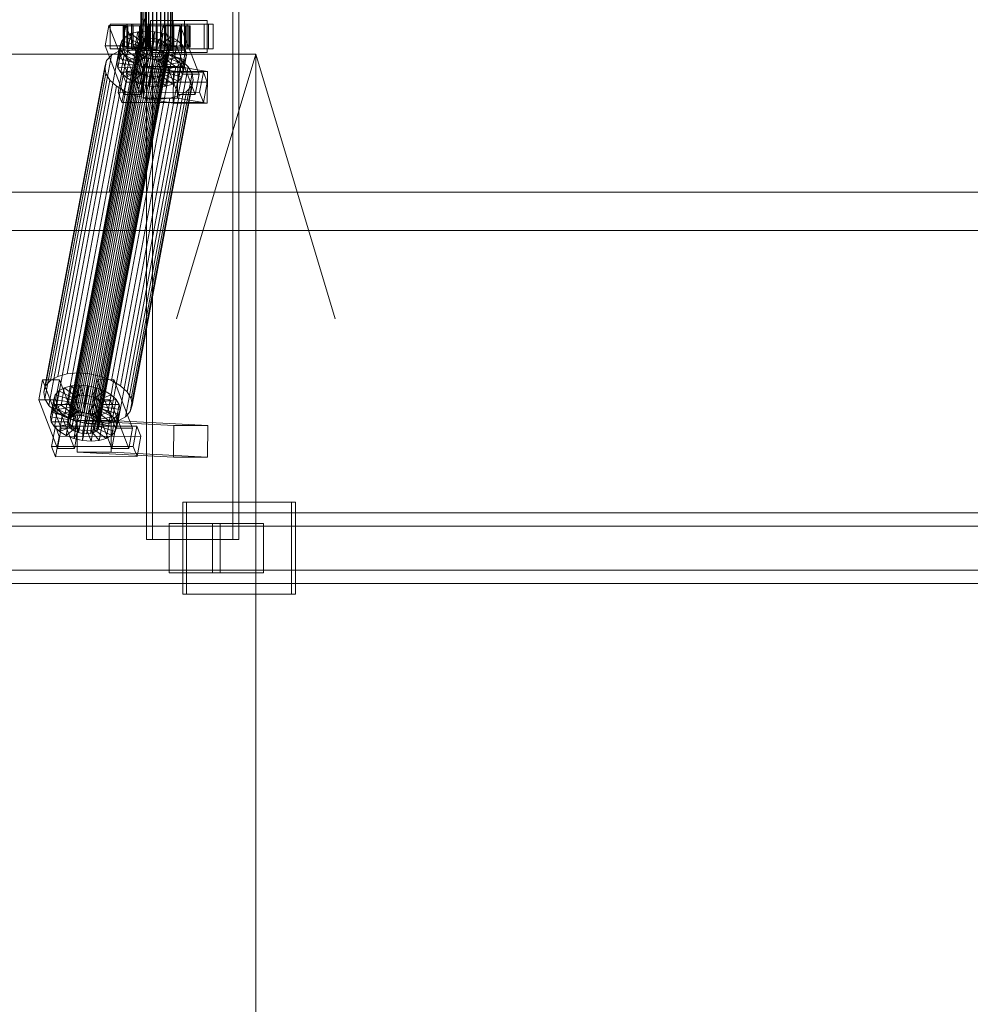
# Model space of a CAD drawing. Header units: millimetres. Extents: x -2233 to 61924, y -68080 to 6847.
# Tile 433 of 656: x 7516 to 8055, y -18688 to -18130. Entities that reach past the tile are written whole.
import ezdxf

# ---------------------------------------------------------------- set-up
doc = ezdxf.new("R2010")
doc.units = ezdxf.units.MM
doc.layers.add('COTAS_O', color=1, linetype='Continuous', lineweight=0)
doc.layers.add('superior_C01', color=7, linetype='Continuous', lineweight=0)
doc.dimstyles.new('R19_100', dxfattribs={"dimtxt": 250, "dimasz": 150, "dimexe": 150, "dimexo": 80, "dimgap": 100, "dimtad": 1, "dimtih": 1, "dimtoh": 1, "dimdsep": 46, "dimcen": 0.09, "dimadec": 0, "dimazin": 0, "dimtfac": 1, "dimtdec": 4, "dimtofl": 0, "dimtmove": 0, "dimatfit": 3, "dimfxl": 1, "dimtolj": 1, "dimtzin": 0, "dimarcsym": 0})

# ---------------------------------------------------------------- blocks, each defined once
blk = doc.blocks.new('DIM_R27_39')
at = {"layer": 'COTAS_O'}
for p, q in [((6950, -18150), (7650, -18150)), ((7650, -18150), (7605, -18300)), ((7650, -18150), (7650, -19850)), ((7650, -18150), (7695, -18300)), ((7650, -19850), (7605, -19700)), ((7650, -19850), (7695, -19700)), ((6950, -19850), (7650, -19850))]:
    blk.add_line(p, q, dxfattribs=at)
blk.add_text('1700 O', height=250, rotation=-90, dxfattribs=at).set_placement((7750, -19000))

msp = doc.modelspace()

# ---------------------------------------------------------------- linework, layer by layer
at = {"layer": 'superior_C01'}
for p, q in [((7588.103, -17575), (7588.103, -18425)), ((7591.339, -18425), (7591.339, -17575)), ((7637.022, -18425), (7637.022, -17575)), ((7640.257, -17575), (7640.257, -18425)), ((7584.798, -18148), (7584.798, -17852)), ((7585.079, -18148), (7585.079, -17852)), ((7585.131, -18148), (7585.131, -17852)), ((7585.953, -18148), (7585.953, -17852)), ((7586.054, -18148), (7586.054, -17852)), ((7587.363, -18148), (7587.363, -17852)), ((7587.505, -18148), (7587.505, -17852)), ((7589.21, -18148), (7589.21, -17852)), ((7589.385, -18148), (7589.385, -17852)), ((7591.371, -18148), (7591.371, -17852)), ((7591.565, -18148), (7591.565, -17852)), ((7593.697, -18148), (7593.697, -17852)), ((7593.898, -18148), (7593.898, -17852)), ((7596.029, -18148), (7596.029, -17852)), ((7596.224, -18148), (7596.224, -17852)), ((7598.21, -18148), (7598.21, -17852)), ((7598.384, -18148), (7598.384, -17852)), ((7600.09, -18148), (7600.09, -17852)), ((7600.232, -18148), (7600.232, -17852)), ((7601.541, -18148), (7601.541, -17852)), ((7601.642, -18148), (7601.642, -17852)), ((7602.464, -17852), (7602.464, -18148)), ((7602.516, -18148), (7602.516, -17852)), ((7602.797, -18148), (7602.797, -17852)), ((7566.746, -18133.859), (7564.595, -18145.327)), ((7576.376, -18133.847), (7566.746, -18133.859)), ((7577.379, -18161.391), (7566.746, -18133.859)), ((7585.341, -18130), (7566.897, -18228.298)), ((7577.004, -18133), (7567.374, -18133)), ((7567.374, -18133), (7567.374, -18147)), ((7580.315, -18133), (7567.374, -18133)), ((7568.505, -18228.298), (7586.949, -18130)), ((7574.224, -18145.315), (7576.376, -18133.847)), ((7575.391, -18134), (7574.799, -18134)), ((7574.799, -18134), (7584.798, -18134)), ((7574.799, -18146), (7574.799, -18134)), ((7574.799, -18134), (7575.501, -18134)), ((7577.238, -18134), (7575.391, -18134)), ((7575.391, -18134), (7585.079, -18134)), ((7575.391, -18146), (7575.391, -18134)), ((7575.501, -18134), (7585.131, -18134)), ((7575.501, -18146), (7575.501, -18134)), ((7575.501, -18134), (7577.45, -18134)), ((7576.376, -18133.847), (7587.009, -18161.379)), ((7623.11, -18133), (7576.887, -18133)), ((7576.887, -18133), (7576.887, -18147)), ((7579.583, -18133), (7576.887, -18133)), ((7577.004, -18147), (7577.004, -18133)), ((7577.004, -18133), (7589.945, -18133)), ((7580.213, -18134), (7577.238, -18134)), ((7577.238, -18134), (7585.953, -18134)), ((7577.238, -18146), (7577.238, -18134)), ((7577.45, -18134), (7586.054, -18134)), ((7577.45, -18146), (7577.45, -18134)), ((7577.45, -18134), (7580.514, -18134)), ((7579.583, -18147), (7579.583, -18133)), ((7579.583, -18133), (7625.806, -18133)), ((7584.114, -18134), (7580.213, -18134)), ((7580.213, -18134), (7587.363, -18134)), ((7580.213, -18146), (7580.213, -18134)), ((7580.315, -18147), (7580.315, -18133)), ((7580.315, -18133), (7589.945, -18133)), ((7580.514, -18134), (7587.505, -18134)), ((7580.514, -18146), (7580.514, -18134)), ((7580.514, -18134), (7584.482, -18134)), ((7588.675, -18134), (7584.114, -18134)), ((7584.114, -18134), (7589.21, -18134)), ((7584.114, -18146), (7584.114, -18134)), ((7584.482, -18134), (7589.385, -18134)), ((7584.482, -18146), (7584.482, -18134)), ((7584.482, -18134), (7589.086, -18134)), ((7584.798, -18134), (7585.079, -18134)), ((7584.798, -18134), (7584.798, -18146)), ((7585.131, -18134), (7584.798, -18134)), ((7585.079, -18134), (7585.953, -18134)), ((7585.079, -18134), (7585.079, -18146)), ((7585.131, -18134), (7585.131, -18146)), ((7586.054, -18134), (7585.131, -18134)), ((7585.953, -18134), (7587.363, -18134)), ((7585.953, -18134), (7585.953, -18146)), ((7586.054, -18134), (7586.054, -18146)), ((7587.505, -18134), (7586.054, -18134)), ((7587.363, -18134), (7589.21, -18134)), ((7587.363, -18134), (7587.363, -18146)), ((7587.505, -18134), (7587.505, -18146)), ((7589.385, -18134), (7587.505, -18134)), ((7593.585, -18134), (7588.675, -18134)), ((7588.675, -18134), (7591.371, -18134)), ((7588.675, -18146), (7588.675, -18134)), ((7589.086, -18134), (7591.565, -18134)), ((7589.086, -18146), (7589.086, -18134)), ((7589.086, -18134), (7594.01, -18134)), ((7589.21, -18134), (7591.371, -18134)), ((7589.21, -18134), (7589.21, -18146)), ((7589.385, -18134), (7589.385, -18146)), ((7591.565, -18134), (7589.385, -18134)), ((7589.945, -18133), (7589.945, -18147)), ((7609.628, -18131), (7590.369, -18131)), ((7590.369, -18131), (7590.369, -18149)), ((7603.203, -18131), (7590.369, -18131)), ((7591.371, -18134), (7593.697, -18134)), ((7591.371, -18134), (7591.371, -18146)), ((7591.565, -18134), (7591.565, -18146)), ((7593.898, -18134), (7591.565, -18134)), ((7598.509, -18134), (7593.585, -18134)), ((7593.585, -18134), (7593.697, -18134)), ((7593.585, -18146), (7593.585, -18134)), ((7593.697, -18134), (7596.029, -18134)), ((7593.697, -18134), (7593.697, -18146)), ((7594.01, -18134), (7593.898, -18134)), ((7593.898, -18134), (7593.898, -18146)), ((7596.224, -18134), (7593.898, -18134)), ((7594.01, -18146), (7594.01, -18134)), ((7594.01, -18134), (7598.92, -18134)), ((7597.561, -18133.821), (7595.41, -18145.289)), ((7598.509, -18134), (7596.029, -18134)), ((7596.029, -18134), (7598.21, -18134)), ((7596.029, -18134), (7596.029, -18146)), ((7598.92, -18134), (7596.224, -18134)), ((7596.224, -18134), (7596.224, -18146)), ((7598.384, -18134), (7596.224, -18134)), ((7607.191, -18133.809), (7597.561, -18133.821)), ((7608.194, -18161.353), (7597.561, -18133.821)), ((7607.819, -18133), (7598.189, -18133)), ((7598.189, -18133), (7598.189, -18147)), ((7611.13, -18133), (7598.189, -18133)), ((7603.113, -18134), (7598.21, -18134)), ((7598.21, -18134), (7600.09, -18134)), ((7598.21, -18134), (7598.21, -18146)), ((7603.481, -18134), (7598.384, -18134)), ((7598.384, -18134), (7598.384, -18146)), ((7600.232, -18134), (7598.384, -18134)), ((7603.113, -18134), (7598.509, -18134)), ((7598.509, -18146), (7598.509, -18134)), ((7598.92, -18146), (7598.92, -18134)), ((7598.92, -18134), (7603.481, -18134)), ((7607.081, -18134), (7600.09, -18134)), ((7600.09, -18134), (7601.541, -18134)), ((7600.09, -18134), (7600.09, -18146)), ((7607.382, -18134), (7600.232, -18134)), ((7600.232, -18134), (7600.232, -18146)), ((7601.642, -18134), (7600.232, -18134)), ((7610.145, -18134), (7601.541, -18134)), ((7601.541, -18134), (7602.464, -18134)), ((7601.541, -18134), (7601.541, -18146)), ((7610.357, -18134), (7601.642, -18134)), ((7601.642, -18134), (7601.642, -18146)), ((7602.516, -18134), (7601.642, -18134)), ((7602.464, -18134), (7612.094, -18134)), ((7602.464, -18146), (7602.464, -18134)), ((7602.464, -18134), (7602.797, -18134)), ((7612.204, -18134), (7602.516, -18134)), ((7602.516, -18134), (7602.516, -18146)), ((7602.797, -18134), (7602.516, -18134)), ((7612.796, -18134), (7602.797, -18134)), ((7602.797, -18134), (7602.797, -18146)), ((7607.081, -18134), (7603.113, -18134)), ((7603.113, -18146), (7603.113, -18134)), ((7603.203, -18149), (7603.203, -18131)), ((7603.203, -18131), (7622.462, -18131)), ((7603.481, -18146), (7603.481, -18134)), ((7603.481, -18134), (7607.382, -18134)), ((7605.039, -18145.277), (7607.191, -18133.809)), ((7610.145, -18134), (7607.081, -18134)), ((7607.081, -18146), (7607.081, -18134)), ((7607.191, -18133.809), (7617.824, -18161.341)), ((7607.382, -18146), (7607.382, -18134)), ((7607.382, -18134), (7610.357, -18134)), ((7607.819, -18147), (7607.819, -18133)), ((7607.819, -18133), (7620.76, -18133)), ((7609.628, -18149), (7609.628, -18131)), ((7609.628, -18131), (7622.462, -18131)), ((7612.094, -18134), (7610.145, -18134)), ((7610.145, -18146), (7610.145, -18134)), ((7610.357, -18146), (7610.357, -18134)), ((7610.357, -18134), (7612.204, -18134)), ((7611.13, -18147), (7611.13, -18133)), ((7611.13, -18133), (7620.76, -18133)), ((7612.094, -18134), (7612.094, -18146)), ((7612.796, -18134), (7612.094, -18134)), ((7612.204, -18146), (7612.204, -18134)), ((7612.204, -18134), (7612.796, -18134)), ((7612.796, -18146), (7612.796, -18134)), ((7620.76, -18133), (7620.76, -18147)), ((7622.462, -18131), (7622.462, -18149)), ((7623.11, -18147), (7623.11, -18133)), ((7623.11, -18133), (7625.806, -18133)), ((7625.806, -18133), (7625.806, -18147)), ((7575.996, -18140.156), (7573.96, -18142.416)), ((7574.152, -18149.985), (7575.996, -18140.156)), ((7579.117, -18138.419), (7575.996, -18140.156)), ((7575.996, -18140.156), (7584.372, -18144.203)), ((7577.272, -18148.249), (7579.117, -18138.419)), ((7583.109, -18137.325), (7579.117, -18138.419)), ((7579.117, -18138.419), (7585.85, -18143.38)), ((7581.265, -18147.155), (7583.109, -18137.325)), ((7587.701, -18136.948), (7583.109, -18137.325)), ((7583.109, -18137.325), (7587.741, -18142.862)), ((7585.857, -18146.777), (7587.701, -18136.948)), ((7592.58, -18137.313), (7587.701, -18136.948)), ((7587.701, -18136.948), (7589.916, -18142.683)), ((7590.736, -18147.143), (7592.58, -18137.313)), ((7592.58, -18137.313), (7592.227, -18142.856)), ((7597.413, -18138.396), (7592.58, -18137.313)), ((7597.413, -18138.396), (7594.517, -18143.369)), ((7595.569, -18148.226), (7597.413, -18138.396)), ((7601.871, -18140.123), (7596.628, -18144.188)), ((7601.871, -18140.123), (7597.413, -18138.396)), ((7600.027, -18149.953), (7601.871, -18140.123)), ((7605.651, -18142.377), (7601.871, -18140.123)), ((7543.214, -18358.68), (7583.33, -18144.881)), ((7543.599, -18357.434), (7583.715, -18143.635)), ((7544.563, -18356.363), (7584.679, -18142.565)), ((7546.041, -18355.541), (7586.157, -18141.742)), ((7547.932, -18355.022), (7588.048, -18141.224)), ((7550.107, -18354.844), (7590.224, -18141.045)), ((7552.418, -18355.017), (7592.535, -18141.218)), ((7554.708, -18355.53), (7594.824, -18141.731)), ((7556.82, -18356.348), (7596.936, -18142.549)), ((7558.61, -18357.415), (7598.726, -18143.617)), ((7559.956, -18358.659), (7600.073, -18144.861)), ((7564.595, -18145.327), (7574.224, -18145.315)), ((7564.595, -18145.327), (7575.227, -18172.859)), ((7571.303, -18154.877), (7573.148, -18145.047)), ((7572.116, -18152.246), (7573.96, -18142.416)), ((7573.96, -18142.416), (7573.148, -18145.047)), ((7573.148, -18145.047), (7583.023, -18146.52)), ((7573.148, -18145.047), (7573.614, -18147.868)), ((7573.96, -18142.416), (7583.407, -18145.274)), ((7584.857, -18172.847), (7574.224, -18145.315)), ((7584.798, -18146), (7574.799, -18146)), ((7574.799, -18146), (7575.391, -18146)), ((7575.501, -18146), (7574.799, -18146)), ((7585.079, -18146), (7575.391, -18146)), ((7575.391, -18146), (7577.238, -18146)), ((7585.131, -18146), (7575.501, -18146)), ((7577.45, -18146), (7575.501, -18146)), ((7585.953, -18146), (7577.238, -18146)), ((7577.238, -18146), (7580.213, -18146)), ((7586.054, -18146), (7577.45, -18146)), ((7580.514, -18146), (7577.45, -18146)), ((7587.363, -18146), (7580.213, -18146)), ((7580.213, -18146), (7584.114, -18146)), ((7587.505, -18146), (7580.514, -18146)), ((7584.482, -18146), (7580.514, -18146)), ((7583.407, -18145.274), (7581.563, -18155.103)), ((7584.372, -18144.203), (7582.527, -18154.033)), ((7583.023, -18146.52), (7583.407, -18145.274)), ((7583.715, -18143.635), (7583.33, -18144.881)), ((7583.33, -18144.881), (7583.551, -18146.218)), ((7583.407, -18145.274), (7584.372, -18144.203)), ((7584.679, -18142.565), (7583.715, -18143.635)), ((7585.85, -18143.38), (7584.006, -18153.21)), ((7589.21, -18146), (7584.114, -18146)), ((7584.114, -18146), (7588.675, -18146)), ((7584.372, -18144.203), (7585.85, -18143.38)), ((7589.385, -18146), (7584.482, -18146)), ((7589.086, -18146), (7584.482, -18146)), ((7586.157, -18141.742), (7584.679, -18142.565)), ((7585.079, -18146), (7584.798, -18146)), ((7584.798, -18146), (7585.131, -18146)), ((7585.953, -18146), (7585.079, -18146)), ((7585.131, -18146), (7586.054, -18146)), ((7585.85, -18143.38), (7587.741, -18142.862)), ((7587.741, -18142.862), (7585.897, -18152.692)), ((7587.363, -18146), (7585.953, -18146)), ((7586.054, -18146), (7587.505, -18146)), ((7588.048, -18141.224), (7586.157, -18141.742)), ((7589.21, -18146), (7587.363, -18146)), ((7587.505, -18146), (7589.385, -18146)), ((7587.741, -18142.862), (7589.916, -18142.683)), ((7590.224, -18141.045), (7588.048, -18141.224)), ((7589.916, -18142.683), (7588.072, -18152.513)), ((7591.371, -18146), (7588.675, -18146)), ((7588.675, -18146), (7593.585, -18146)), ((7591.565, -18146), (7589.086, -18146)), ((7594.01, -18146), (7589.086, -18146)), ((7591.371, -18146), (7589.21, -18146)), ((7589.385, -18146), (7591.565, -18146)), ((7589.916, -18142.683), (7592.227, -18142.856)), ((7592.535, -18141.218), (7590.224, -18141.045)), ((7592.227, -18142.856), (7590.383, -18152.686)), ((7593.697, -18146), (7591.371, -18146)), ((7591.565, -18146), (7593.898, -18146)), ((7592.227, -18142.856), (7594.517, -18143.369)), ((7594.824, -18141.731), (7592.535, -18141.218)), ((7594.517, -18143.369), (7592.672, -18153.199)), ((7593.697, -18146), (7593.585, -18146)), ((7593.585, -18146), (7598.509, -18146)), ((7596.029, -18146), (7593.697, -18146)), ((7593.898, -18146), (7594.01, -18146)), ((7593.898, -18146), (7596.224, -18146)), ((7598.92, -18146), (7594.01, -18146)), ((7594.517, -18143.369), (7596.628, -18144.188)), ((7596.628, -18144.188), (7594.784, -18154.017)), ((7596.936, -18142.549), (7594.824, -18141.731)), ((7595.41, -18145.289), (7605.039, -18145.277)), ((7595.41, -18145.289), (7606.042, -18172.821)), ((7598.21, -18146), (7596.029, -18146)), ((7596.029, -18146), (7598.509, -18146)), ((7596.224, -18146), (7598.92, -18146)), ((7596.224, -18146), (7598.384, -18146)), ((7598.419, -18145.255), (7596.574, -18155.085)), ((7596.628, -18144.188), (7598.419, -18145.255)), ((7598.726, -18143.617), (7596.936, -18142.549)), ((7600.09, -18146), (7598.21, -18146)), ((7598.21, -18146), (7603.113, -18146)), ((7598.384, -18146), (7603.481, -18146)), ((7598.384, -18146), (7600.232, -18146)), ((7605.651, -18142.377), (7598.419, -18145.255)), ((7598.419, -18145.255), (7599.765, -18146.499)), ((7598.509, -18146), (7603.113, -18146)), ((7600.073, -18144.861), (7598.726, -18143.617)), ((7603.481, -18146), (7598.92, -18146)), ((7608.494, -18145.003), (7599.765, -18146.499)), ((7600.884, -18146.196), (7600.073, -18144.861)), ((7601.541, -18146), (7600.09, -18146)), ((7600.09, -18146), (7607.081, -18146)), ((7600.232, -18146), (7607.382, -18146)), ((7600.232, -18146), (7601.642, -18146)), ((7602.464, -18146), (7601.541, -18146)), ((7601.541, -18146), (7610.145, -18146)), ((7601.642, -18146), (7610.357, -18146)), ((7601.642, -18146), (7602.516, -18146)), ((7612.094, -18146), (7602.464, -18146)), ((7602.797, -18146), (7602.464, -18146)), ((7602.516, -18146), (7612.204, -18146)), ((7602.516, -18146), (7602.797, -18146)), ((7602.797, -18146), (7612.796, -18146)), ((7603.113, -18146), (7607.081, -18146)), ((7607.382, -18146), (7603.481, -18146)), ((7603.806, -18152.207), (7605.651, -18142.377)), ((7615.672, -18172.809), (7605.039, -18145.277)), ((7608.494, -18145.003), (7605.651, -18142.377)), ((7606.649, -18154.833), (7608.494, -18145.003)), ((7607.081, -18146), (7610.145, -18146)), ((7610.357, -18146), (7607.382, -18146)), ((7610.206, -18147.823), (7608.494, -18145.003)), ((7610.145, -18146), (7612.094, -18146)), ((7612.204, -18146), (7610.357, -18146)), ((7612.094, -18146), (7612.796, -18146)), ((7612.796, -18146), (7612.204, -18146)), ((7533.594, -18334.981), (7568.177, -18150.672)), ((7537.765, -18332.659), (7572.348, -18148.35)), ((7543.102, -18331.197), (7577.685, -18146.887)), ((7543.434, -18360.017), (7583.551, -18146.218)), ((7544.246, -18361.352), (7584.362, -18147.554)), ((7545.592, -18362.596), (7585.709, -18148.798)), ((7547.382, -18363.664), (7587.499, -18149.865)), ((7549.241, -18330.692), (7583.824, -18146.383)), ((7549.494, -18364.482), (7589.61, -18150.683)), ((7551.784, -18364.995), (7591.9, -18151.196)), ((7554.095, -18365.168), (7594.211, -18151.369)), ((7555.763, -18331.181), (7590.346, -18146.872)), ((7556.27, -18364.989), (7596.386, -18151.191)), ((7558.161, -18364.471), (7598.277, -18150.672)), ((7559.639, -18363.648), (7599.755, -18149.85)), ((7560.603, -18362.578), (7600.72, -18148.779)), ((7600.884, -18146.196), (7560.768, -18359.995)), ((7560.988, -18361.332), (7601.105, -18147.533)), ((7562.225, -18332.629), (7596.808, -18148.32)), ((7568.177, -18150.672), (7565.455, -18153.694)), ((7567.374, -18147), (7577.004, -18147)), ((7567.374, -18147), (7580.315, -18147)), ((7572.348, -18148.35), (7568.177, -18150.672)), ((7568.184, -18334.938), (7602.768, -18150.629)), ((7571.769, -18157.698), (7573.614, -18147.868)), ((7572.116, -18152.246), (7574.152, -18149.985)), ((7577.685, -18146.887), (7572.348, -18148.35)), ((7573.482, -18160.518), (7575.326, -18150.688)), ((7573.614, -18147.868), (7583.243, -18147.856)), ((7573.614, -18147.868), (7575.326, -18150.688)), ((7574.152, -18149.985), (7577.272, -18148.249)), ((7582.527, -18154.033), (7574.152, -18149.985)), ((7575.326, -18150.688), (7584.054, -18149.192)), ((7575.326, -18150.688), (7578.169, -18153.314)), ((7576.887, -18147), (7623.11, -18147)), ((7576.887, -18147), (7579.583, -18147)), ((7589.945, -18147), (7577.004, -18147)), ((7577.272, -18148.249), (7581.265, -18147.155)), ((7584.006, -18153.21), (7577.272, -18148.249)), ((7583.824, -18146.383), (7577.685, -18146.887)), ((7578.169, -18153.314), (7585.401, -18150.436)), ((7625.806, -18147), (7579.583, -18147)), ((7589.945, -18147), (7580.315, -18147)), ((7583.023, -18146.52), (7581.178, -18156.35)), ((7581.265, -18147.155), (7585.857, -18146.777)), ((7585.897, -18152.692), (7581.265, -18147.155)), ((7583.243, -18147.856), (7581.399, -18157.686)), ((7581.948, -18155.567), (7587.191, -18151.503)), ((7584.054, -18149.192), (7582.21, -18159.022)), ((7583.243, -18147.856), (7583.023, -18146.52)), ((7584.054, -18149.192), (7583.243, -18147.856)), ((7583.551, -18146.218), (7584.362, -18147.554)), ((7585.401, -18150.436), (7583.557, -18160.266)), ((7590.346, -18146.872), (7583.824, -18146.383)), ((7585.401, -18150.436), (7584.054, -18149.192)), ((7584.362, -18147.554), (7585.709, -18148.798)), ((7585.131, -18148), (7584.798, -18148)), ((7584.798, -18148), (7585.079, -18148)), ((7585.079, -18148), (7585.953, -18148)), ((7586.054, -18148), (7585.131, -18148)), ((7587.191, -18151.503), (7585.347, -18161.333)), ((7587.191, -18151.503), (7585.401, -18150.436)), ((7585.709, -18148.798), (7587.499, -18149.865)), ((7588.072, -18152.513), (7585.857, -18146.777)), ((7585.857, -18146.777), (7590.736, -18147.143)), ((7585.953, -18148), (7587.363, -18148)), ((7587.505, -18148), (7586.054, -18148)), ((7589.303, -18152.321), (7587.191, -18151.503)), ((7587.363, -18148), (7589.21, -18148)), ((7587.499, -18149.865), (7589.61, -18150.683)), ((7589.385, -18148), (7587.505, -18148)), ((7589.21, -18148), (7591.371, -18148)), ((7591.565, -18148), (7589.385, -18148)), ((7589.61, -18150.683), (7591.9, -18151.196)), ((7596.808, -18148.32), (7590.346, -18146.872)), ((7590.369, -18149), (7609.628, -18149)), ((7603.203, -18149), (7590.369, -18149)), ((7590.383, -18152.686), (7590.736, -18147.143)), ((7590.736, -18147.143), (7595.569, -18148.226)), ((7591.371, -18148), (7593.697, -18148)), ((7593.898, -18148), (7591.565, -18148)), ((7591.9, -18151.196), (7594.211, -18151.369)), ((7592.672, -18153.199), (7595.569, -18148.226)), ((7593.697, -18148), (7596.029, -18148)), ((7596.224, -18148), (7593.898, -18148)), ((7594.211, -18151.369), (7596.386, -18151.191)), ((7594.784, -18154.017), (7600.027, -18149.953)), ((7595.569, -18148.226), (7600.027, -18149.953)), ((7596.029, -18148), (7598.21, -18148)), ((7598.384, -18148), (7596.224, -18148)), ((7596.386, -18151.191), (7598.277, -18150.672)), ((7602.768, -18150.629), (7596.808, -18148.32)), ((7599.448, -18151.488), (7597.603, -18161.318)), ((7599.765, -18146.499), (7597.921, -18156.329)), ((7599.448, -18151.488), (7597.97, -18152.311)), ((7598.189, -18147), (7607.819, -18147)), ((7598.189, -18147), (7611.13, -18147)), ((7598.21, -18148), (7600.09, -18148)), ((7598.277, -18150.672), (7599.755, -18149.85)), ((7600.232, -18148), (7598.384, -18148)), ((7600.412, -18150.417), (7598.568, -18160.247)), ((7598.732, -18157.665), (7600.577, -18147.835)), ((7600.797, -18149.171), (7598.953, -18159.001)), ((7600.412, -18150.417), (7599.448, -18151.488)), ((7607.823, -18155.535), (7599.448, -18151.488)), ((7599.755, -18149.85), (7600.72, -18148.779)), ((7599.765, -18146.499), (7600.577, -18147.835)), ((7600.027, -18149.953), (7603.806, -18152.207)), ((7600.09, -18148), (7601.541, -18148)), ((7601.642, -18148), (7600.232, -18148)), ((7600.797, -18149.171), (7600.412, -18150.417)), ((7609.859, -18153.275), (7600.412, -18150.417)), ((7600.577, -18147.835), (7610.206, -18147.823)), ((7600.577, -18147.835), (7600.797, -18149.171)), ((7600.72, -18148.779), (7601.105, -18147.533)), ((7610.672, -18150.644), (7600.797, -18149.171)), ((7601.105, -18147.533), (7600.884, -18146.196)), ((7601.541, -18148), (7602.464, -18148)), ((7602.516, -18148), (7601.642, -18148)), ((7602.464, -18148), (7602.797, -18148)), ((7602.797, -18148), (7602.516, -18148)), ((7607.82, -18153.641), (7602.768, -18150.629)), ((7622.462, -18149), (7603.203, -18149)), ((7620.76, -18147), (7607.819, -18147)), ((7610.206, -18147.823), (7608.362, -18157.653)), ((7608.828, -18160.474), (7610.672, -18150.644)), ((7622.462, -18149), (7609.628, -18149)), ((7609.859, -18153.275), (7610.672, -18150.644)), ((7610.672, -18150.644), (7610.206, -18147.823)), ((7620.76, -18147), (7611.13, -18147)), ((7625.806, -18147), (7623.11, -18147)), ((7529.785, -18341.52), (7564.368, -18157.211)), ((7530.872, -18338.003), (7565.455, -18153.694)), ((7565.455, -18153.694), (7564.368, -18157.211)), ((7564.368, -18157.211), (7564.991, -18160.982)), ((7571.303, -18154.877), (7572.116, -18152.246)), ((7581.178, -18156.35), (7571.303, -18154.877)), ((7571.769, -18157.698), (7571.303, -18154.877)), ((7581.563, -18155.103), (7572.116, -18152.246)), ((7573.237, -18337.95), (7607.82, -18153.641)), ((7576.325, -18163.144), (7578.169, -18153.314)), ((7577.037, -18341.461), (7611.62, -18157.152)), ((7578.169, -18153.314), (7581.948, -18155.567)), ((7580.104, -18165.397), (7581.948, -18155.567)), ((7581.563, -18155.103), (7581.178, -18156.35)), ((7581.178, -18156.35), (7581.399, -18157.686)), ((7582.527, -18154.033), (7581.563, -18155.103)), ((7581.948, -18155.567), (7586.407, -18157.295)), ((7584.006, -18153.21), (7582.527, -18154.033)), ((7585.897, -18152.692), (7584.006, -18153.21)), ((7584.562, -18167.125), (7586.407, -18157.295)), ((7588.072, -18152.513), (7585.897, -18152.692)), ((7586.565, -18156.962), (7586.341, -18174.943)), ((7586.407, -18157.295), (7589.303, -18152.321)), ((7586.407, -18157.295), (7591.24, -18158.378)), ((7605.824, -18156.962), (7586.565, -18156.962)), ((7603.308, -18159.83), (7586.565, -18156.962)), ((7589.303, -18152.321), (7587.459, -18162.151)), ((7590.383, -18152.686), (7588.072, -18152.513)), ((7591.593, -18152.835), (7589.303, -18152.321)), ((7591.593, -18152.835), (7589.748, -18162.664)), ((7592.672, -18153.199), (7590.383, -18152.686)), ((7591.24, -18158.378), (7591.593, -18152.835)), ((7593.904, -18153.008), (7591.593, -18152.835)), ((7593.904, -18153.008), (7592.059, -18162.837)), ((7594.784, -18154.017), (7592.672, -18153.199)), ((7596.079, -18152.829), (7593.904, -18153.008)), ((7596.119, -18158.743), (7593.904, -18153.008)), ((7596.079, -18152.829), (7594.234, -18162.659)), ((7596.574, -18155.085), (7594.784, -18154.017)), ((7597.97, -18152.311), (7596.079, -18152.829)), ((7600.711, -18158.366), (7596.079, -18152.829)), ((7597.97, -18152.311), (7596.125, -18162.14)), ((7596.574, -18155.085), (7603.806, -18152.207)), ((7597.921, -18156.329), (7596.574, -18155.085)), ((7597.921, -18156.329), (7606.649, -18154.833)), ((7598.732, -18157.665), (7597.921, -18156.329)), ((7604.703, -18157.272), (7597.97, -18152.311)), ((7600.711, -18158.366), (7604.703, -18157.272)), ((7602.859, -18167.102), (7604.703, -18157.272)), ((7603.806, -18152.207), (7606.649, -18154.833)), ((7604.703, -18157.272), (7607.823, -18155.535)), ((7605.6, -18174.943), (7605.824, -18156.962)), ((7605.824, -18156.962), (7622.567, -18159.83)), ((7605.979, -18165.365), (7607.823, -18155.535)), ((7606.649, -18154.833), (7608.362, -18157.653)), ((7611.62, -18157.152), (7607.82, -18153.641)), ((7607.823, -18155.535), (7609.859, -18153.275)), ((7608.015, -18163.105), (7609.859, -18153.275)), ((7613.91, -18160.922), (7611.62, -18157.152)), ((7530.408, -18345.291), (7564.991, -18160.982)), ((7564.991, -18160.982), (7567.281, -18164.752)), ((7581.399, -18157.686), (7571.769, -18157.698)), ((7573.482, -18160.518), (7571.769, -18157.698)), ((7574.047, -18160.247), (7571.895, -18171.715)), ((7582.21, -18159.022), (7573.482, -18160.518)), ((7576.325, -18163.144), (7573.482, -18160.518)), ((7620.27, -18160.19), (7574.047, -18160.247)), ((7576.262, -18165.983), (7574.047, -18160.247)), ((7575.227, -18172.859), (7577.379, -18161.391)), ((7583.557, -18160.266), (7576.325, -18163.144)), ((7577.379, -18161.391), (7587.009, -18161.379)), ((7613.91, -18160.922), (7579.327, -18345.231)), ((7585.347, -18161.333), (7580.104, -18165.397)), ((7581.399, -18157.686), (7582.21, -18159.022)), ((7582.21, -18159.022), (7583.557, -18160.266)), ((7583.557, -18160.266), (7585.347, -18161.333)), ((7587.459, -18162.151), (7584.562, -18167.125)), ((7587.009, -18161.379), (7584.857, -18172.847)), ((7585.347, -18161.333), (7587.459, -18162.151)), ((7587.459, -18162.151), (7589.748, -18162.664)), ((7589.395, -18168.208), (7591.24, -18158.378)), ((7589.748, -18162.664), (7589.395, -18168.208)), ((7589.748, -18162.664), (7592.059, -18162.837)), ((7591.24, -18158.378), (7596.119, -18158.743)), ((7592.059, -18162.837), (7594.234, -18162.659)), ((7592.059, -18162.837), (7594.274, -18168.573)), ((7594.234, -18162.659), (7596.125, -18162.14)), ((7594.234, -18162.659), (7598.866, -18168.196)), ((7594.274, -18168.573), (7596.119, -18158.743)), ((7596.119, -18158.743), (7600.711, -18158.366)), ((7596.125, -18162.14), (7597.603, -18161.318)), ((7596.125, -18162.14), (7602.859, -18167.102)), ((7597.603, -18161.318), (7598.568, -18160.247)), ((7597.603, -18161.318), (7605.979, -18165.365)), ((7598.568, -18160.247), (7598.953, -18159.001)), ((7598.568, -18160.247), (7608.015, -18163.105)), ((7608.362, -18157.653), (7598.732, -18157.665)), ((7598.953, -18159.001), (7598.732, -18157.665)), ((7598.866, -18168.196), (7600.711, -18158.366)), ((7598.953, -18159.001), (7608.828, -18160.474)), ((7603.084, -18177.811), (7603.308, -18159.83)), ((7603.308, -18159.83), (7622.567, -18159.83)), ((7606.042, -18172.821), (7608.194, -18161.353)), ((7608.828, -18160.474), (7608.015, -18163.105)), ((7608.194, -18161.353), (7617.824, -18161.341)), ((7608.362, -18157.653), (7608.828, -18160.474)), ((7614.533, -18164.693), (7613.91, -18160.922)), ((7617.824, -18161.341), (7615.672, -18172.809)), ((7618.118, -18171.658), (7620.27, -18160.19)), ((7620.27, -18160.19), (7622.485, -18165.926)), ((7622.567, -18159.83), (7622.344, -18177.811)), ((7532.698, -18349.061), (7567.281, -18164.752)), ((7536.498, -18352.572), (7571.081, -18168.263)), ((7567.281, -18164.752), (7571.081, -18168.263)), ((7571.081, -18168.263), (7576.134, -18171.275)), ((7574.111, -18177.451), (7576.262, -18165.983)), ((7576.262, -18165.983), (7622.485, -18165.926)), ((7580.104, -18165.397), (7576.325, -18163.144)), ((7578.863, -18352.519), (7613.446, -18168.21)), ((7579.95, -18349.002), (7614.533, -18164.693)), ((7584.562, -18167.125), (7580.104, -18165.397)), ((7589.395, -18168.208), (7584.562, -18167.125)), ((7594.274, -18168.573), (7589.395, -18168.208)), ((7598.866, -18168.196), (7594.274, -18168.573)), ((7602.859, -18167.102), (7598.866, -18168.196)), ((7605.979, -18165.365), (7602.859, -18167.102)), ((7608.015, -18163.105), (7605.979, -18165.365)), ((7610.725, -18171.232), (7613.446, -18168.21)), ((7613.446, -18168.21), (7614.533, -18164.693)), ((7622.485, -18165.926), (7620.333, -18177.394)), ((7541.551, -18355.584), (7576.134, -18171.275)), ((7547.511, -18357.893), (7582.094, -18173.584)), ((7571.895, -18171.715), (7618.118, -18171.658)), ((7571.895, -18171.715), (7574.111, -18177.451)), ((7571.97, -18357.863), (7606.553, -18173.554)), ((7584.857, -18172.847), (7575.227, -18172.859)), ((7576.134, -18171.275), (7582.094, -18173.584)), ((7576.142, -18355.541), (7610.725, -18171.232)), ((7582.094, -18173.584), (7588.555, -18175.032)), ((7601.216, -18175.016), (7606.553, -18173.554)), ((7615.672, -18172.809), (7606.042, -18172.821)), ((7606.553, -18173.554), (7610.725, -18171.232)), ((7620.333, -18177.394), (7618.118, -18171.658)), ((7553.972, -18359.341), (7588.555, -18175.032)), ((7560.494, -18359.83), (7595.077, -18175.521)), ((7566.633, -18359.326), (7601.216, -18175.016)), ((7620.333, -18177.394), (7574.111, -18177.451)), ((7586.341, -18174.943), (7605.6, -18174.943)), ((7603.084, -18177.811), (7586.341, -18174.943)), ((7588.555, -18175.032), (7595.077, -18175.521)), ((7595.077, -18175.521), (7601.216, -18175.016)), ((7622.344, -18177.811), (7603.084, -18177.811)), ((7622.344, -18177.811), (7605.6, -18174.943)), ((7566.897, -18228.298), (6622.738, -18228.298)), ((6624.345, -18228.298), (7568.505, -18228.298)), ((7566.897, -18228.298), (7568.505, -18228.298)), ((8144.954, -18228.298), (7566.897, -18228.298)), ((7568.505, -18228.298), (8146.562, -18228.298)), ((10242.208, -18250), (1103.221, -18250)), ((1104.577, -18250), (10243.564, -18250)), ((7529.089, -18334.551), (7526.937, -18346.02)), ((7538.719, -18334.539), (7529.089, -18334.551)), ((7539.722, -18362.083), (7529.089, -18334.551)), ((7530.872, -18338.003), (7533.594, -18334.981)), ((7533.594, -18334.981), (7537.765, -18332.659)), ((7536.567, -18346.008), (7538.719, -18334.539)), ((7537.765, -18332.659), (7543.102, -18331.197)), ((7538.719, -18334.539), (7549.352, -18362.071)), ((7543.102, -18331.197), (7549.241, -18330.692)), ((7549.241, -18330.692), (7555.763, -18331.181)), ((7555.763, -18331.181), (7562.225, -18332.629)), ((7559.904, -18334.513), (7557.752, -18345.981)), ((7569.534, -18334.501), (7559.904, -18334.513)), ((7570.537, -18362.045), (7559.904, -18334.513)), ((7562.225, -18332.629), (7568.184, -18334.938)), ((7567.382, -18345.969), (7569.534, -18334.501)), ((7568.184, -18334.938), (7573.237, -18337.95)), ((7569.534, -18334.501), (7580.167, -18362.033)), ((7529.785, -18341.52), (7530.872, -18338.003)), ((7538.339, -18340.848), (7536.303, -18343.108)), ((7536.495, -18350.678), (7538.339, -18340.848)), ((7541.46, -18339.111), (7538.339, -18340.848)), ((7538.339, -18340.848), (7546.715, -18344.895)), ((7539.615, -18348.941), (7541.46, -18339.111)), ((7545.452, -18338.017), (7541.46, -18339.111)), ((7541.46, -18339.111), (7548.193, -18344.073)), ((7543.607, -18347.847), (7545.452, -18338.017)), ((7550.044, -18337.64), (7545.452, -18338.017)), ((7545.452, -18338.017), (7550.084, -18343.554)), ((7548.2, -18347.47), (7550.044, -18337.64)), ((7554.923, -18338.005), (7550.044, -18337.64)), ((7550.044, -18337.64), (7552.259, -18343.376)), ((7553.078, -18347.835), (7554.923, -18338.005)), ((7554.923, -18338.005), (7554.57, -18343.549)), ((7559.756, -18339.088), (7554.923, -18338.005)), ((7559.756, -18339.088), (7556.86, -18344.062)), ((7557.912, -18348.918), (7559.756, -18339.088)), ((7564.214, -18340.816), (7558.971, -18344.88)), ((7564.214, -18340.816), (7559.756, -18339.088)), ((7562.37, -18350.645), (7564.214, -18340.816)), ((7567.994, -18343.069), (7564.214, -18340.816)), ((7573.237, -18337.95), (7577.037, -18341.461)), ((7526.937, -18346.02), (7536.567, -18346.008)), ((7526.937, -18346.02), (7537.57, -18373.551)), ((7530.408, -18345.291), (7529.785, -18341.52)), ((7532.698, -18349.061), (7530.408, -18345.291)), ((7533.646, -18355.569), (7535.491, -18345.739)), ((7534.459, -18352.938), (7536.303, -18343.108)), ((7536.303, -18343.108), (7535.491, -18345.739)), ((7535.491, -18345.739), (7545.365, -18347.212)), ((7535.491, -18345.739), (7535.956, -18348.56)), ((7536.303, -18343.108), (7545.75, -18345.966)), ((7547.2, -18373.539), (7536.567, -18346.008)), ((7545.75, -18345.966), (7543.906, -18355.796)), ((7546.715, -18344.895), (7544.87, -18354.725)), ((7545.365, -18347.212), (7545.75, -18345.966)), ((7545.75, -18345.966), (7546.715, -18344.895)), ((7548.193, -18344.073), (7546.348, -18353.902)), ((7546.715, -18344.895), (7548.193, -18344.073)), ((7548.193, -18344.073), (7550.084, -18343.554)), ((7550.084, -18343.554), (7548.24, -18353.384)), ((7550.084, -18343.554), (7552.259, -18343.376)), ((7552.259, -18343.376), (7550.415, -18353.205)), ((7552.259, -18343.376), (7554.57, -18343.549)), ((7554.57, -18343.549), (7552.726, -18353.378)), ((7554.57, -18343.549), (7556.86, -18344.062)), ((7556.86, -18344.062), (7555.015, -18353.892)), ((7556.86, -18344.062), (7558.971, -18344.88)), ((7558.971, -18344.88), (7557.127, -18354.71)), ((7557.752, -18345.981), (7567.382, -18345.969)), ((7557.752, -18345.981), (7568.385, -18373.513)), ((7560.762, -18345.947), (7558.917, -18355.777)), ((7558.971, -18344.88), (7560.762, -18345.947)), ((7567.994, -18343.069), (7560.762, -18345.947)), ((7560.762, -18345.947), (7562.108, -18347.191)), ((7570.836, -18345.695), (7562.108, -18347.191)), ((7566.149, -18352.899), (7567.994, -18343.069)), ((7578.015, -18373.501), (7567.382, -18345.969)), ((7570.836, -18345.695), (7567.994, -18343.069)), ((7568.992, -18355.525), (7570.836, -18345.695)), ((7572.549, -18348.515), (7570.836, -18345.695)), ((7577.037, -18341.461), (7579.327, -18345.231)), ((7579.327, -18345.231), (7579.95, -18349.002)), ((7536.498, -18352.572), (7532.698, -18349.061)), ((7534.112, -18358.39), (7535.956, -18348.56)), ((7534.459, -18352.938), (7536.495, -18350.678)), ((7535.825, -18361.21), (7537.669, -18351.38)), ((7535.956, -18348.56), (7545.586, -18348.548)), ((7535.956, -18348.56), (7537.669, -18351.38)), ((7536.495, -18350.678), (7539.615, -18348.941)), ((7544.87, -18354.725), (7536.495, -18350.678)), ((7541.551, -18355.584), (7536.498, -18352.572)), ((7537.669, -18351.38), (7546.397, -18349.884)), ((7537.669, -18351.38), (7540.512, -18354.006)), ((7539.615, -18348.941), (7543.607, -18347.847)), ((7546.348, -18353.902), (7539.615, -18348.941)), ((7540.512, -18354.006), (7547.744, -18351.128)), ((7545.365, -18347.212), (7543.521, -18357.042)), ((7543.607, -18347.847), (7548.2, -18347.47)), ((7548.24, -18353.384), (7543.607, -18347.847)), ((7545.586, -18348.548), (7543.742, -18358.378)), ((7544.291, -18356.26), (7549.534, -18352.196)), ((7546.397, -18349.884), (7544.553, -18359.714)), ((7545.586, -18348.548), (7545.365, -18347.212)), ((7546.397, -18349.884), (7545.586, -18348.548)), ((7547.744, -18351.128), (7545.9, -18360.958)), ((7547.744, -18351.128), (7546.397, -18349.884)), ((7549.534, -18352.196), (7547.69, -18362.025)), ((7549.534, -18352.196), (7547.744, -18351.128)), ((7550.415, -18353.205), (7548.2, -18347.47)), ((7548.2, -18347.47), (7553.078, -18347.835)), ((7551.646, -18353.014), (7549.534, -18352.196)), ((7552.726, -18353.378), (7553.078, -18347.835)), ((7553.078, -18347.835), (7557.912, -18348.918)), ((7555.015, -18353.892), (7557.912, -18348.918)), ((7557.127, -18354.71), (7562.37, -18350.645)), ((7557.912, -18348.918), (7562.37, -18350.645)), ((7561.791, -18352.18), (7559.946, -18362.01)), ((7562.108, -18347.191), (7560.264, -18357.021)), ((7561.791, -18352.18), (7560.313, -18353.003)), ((7562.755, -18351.109), (7560.911, -18360.939)), ((7561.075, -18358.357), (7562.919, -18348.527)), ((7563.14, -18349.863), (7561.296, -18359.693)), ((7562.755, -18351.109), (7561.791, -18352.18)), ((7570.166, -18356.228), (7561.791, -18352.18)), ((7562.108, -18347.191), (7562.919, -18348.527)), ((7562.37, -18350.645), (7566.149, -18352.899)), ((7563.14, -18349.863), (7562.755, -18351.109)), ((7572.202, -18353.967), (7562.755, -18351.109)), ((7562.919, -18348.527), (7572.549, -18348.515)), ((7562.919, -18348.527), (7563.14, -18349.863)), ((7573.015, -18351.336), (7563.14, -18349.863)), ((7572.549, -18348.515), (7570.705, -18358.345)), ((7571.171, -18361.166), (7573.015, -18351.336)), ((7572.202, -18353.967), (7573.015, -18351.336)), ((7573.015, -18351.336), (7572.549, -18348.515)), ((7578.863, -18352.519), (7576.142, -18355.541)), ((7579.95, -18349.002), (7578.863, -18352.519)), ((7533.646, -18355.569), (7534.459, -18352.938)), ((7543.521, -18357.042), (7533.646, -18355.569)), ((7534.112, -18358.39), (7533.646, -18355.569)), ((7543.906, -18355.796), (7534.459, -18352.938)), ((7538.668, -18363.836), (7540.512, -18354.006)), ((7540.512, -18354.006), (7544.291, -18356.26)), ((7547.511, -18357.893), (7541.551, -18355.584)), ((7542.447, -18366.09), (7544.291, -18356.26)), ((7543.214, -18358.68), (7543.599, -18357.434)), ((7543.906, -18355.796), (7543.521, -18357.042)), ((7543.521, -18357.042), (7543.742, -18358.378)), ((7543.599, -18357.434), (7544.563, -18356.363)), ((7544.87, -18354.725), (7543.906, -18355.796)), ((7544.291, -18356.26), (7548.75, -18357.987)), ((7544.563, -18356.363), (7546.041, -18355.541)), ((7546.348, -18353.902), (7544.87, -18354.725)), ((7546.041, -18355.541), (7547.932, -18355.022)), ((7548.24, -18353.384), (7546.348, -18353.902)), ((7546.905, -18367.817), (7548.75, -18357.987)), ((7553.972, -18359.341), (7547.511, -18357.893)), ((7547.932, -18355.022), (7550.107, -18354.844)), ((7550.415, -18353.205), (7548.24, -18353.384)), ((7548.75, -18357.987), (7551.646, -18353.014)), ((7548.75, -18357.987), (7553.583, -18359.07)), ((7548.83, -18357.646), (7548.761, -18375.644)), ((7568.089, -18357.646), (7548.83, -18357.646)), ((7603.462, -18360.514), (7548.83, -18357.646)), ((7551.646, -18353.014), (7549.802, -18362.843)), ((7550.107, -18354.844), (7552.418, -18355.017)), ((7552.726, -18353.378), (7550.415, -18353.205)), ((7553.935, -18353.527), (7551.646, -18353.014)), ((7553.935, -18353.527), (7552.091, -18363.357)), ((7552.418, -18355.017), (7554.708, -18355.53)), ((7555.015, -18353.892), (7552.726, -18353.378)), ((7553.583, -18359.07), (7553.935, -18353.527)), ((7556.246, -18353.7), (7553.935, -18353.527)), ((7556.246, -18353.7), (7554.402, -18363.53)), ((7554.708, -18355.53), (7556.82, -18356.348)), ((7557.127, -18354.71), (7555.015, -18353.892)), ((7558.422, -18353.521), (7556.246, -18353.7)), ((7558.462, -18359.436), (7556.246, -18353.7)), ((7558.422, -18353.521), (7556.577, -18363.351)), ((7556.82, -18356.348), (7558.61, -18357.415)), ((7558.917, -18355.777), (7557.127, -18354.71)), ((7560.313, -18353.003), (7558.422, -18353.521)), ((7563.054, -18359.058), (7558.422, -18353.521)), ((7560.313, -18353.003), (7558.468, -18362.833)), ((7558.61, -18357.415), (7559.956, -18358.659)), ((7558.917, -18355.777), (7566.149, -18352.899)), ((7560.264, -18357.021), (7558.917, -18355.777)), ((7560.264, -18357.021), (7568.992, -18355.525)), ((7561.075, -18358.357), (7560.264, -18357.021)), ((7567.046, -18357.964), (7560.313, -18353.003)), ((7563.054, -18359.058), (7567.046, -18357.964)), ((7565.201, -18367.794), (7567.046, -18357.964)), ((7566.149, -18352.899), (7568.992, -18355.525)), ((7571.97, -18357.863), (7566.633, -18359.326)), ((7567.046, -18357.964), (7570.166, -18356.228)), ((7568.021, -18375.644), (7568.089, -18357.646)), ((7568.089, -18357.646), (7622.721, -18360.514)), ((7568.322, -18366.057), (7570.166, -18356.228)), ((7568.992, -18355.525), (7570.705, -18358.345)), ((7570.166, -18356.228), (7572.202, -18353.967)), ((7570.358, -18363.797), (7572.202, -18353.967)), ((7576.142, -18355.541), (7571.97, -18357.863)), ((7543.742, -18358.378), (7534.112, -18358.39)), ((7535.825, -18361.21), (7534.112, -18358.39)), ((7536.39, -18360.939), (7534.238, -18372.408)), ((7544.553, -18359.714), (7535.825, -18361.21)), ((7538.668, -18363.836), (7535.825, -18361.21)), ((7582.613, -18360.882), (7536.39, -18360.939)), ((7538.605, -18366.675), (7536.39, -18360.939)), ((7537.57, -18373.551), (7539.722, -18362.083)), ((7545.9, -18360.958), (7538.668, -18363.836)), ((7539.722, -18362.083), (7549.352, -18362.071)), ((7547.69, -18362.025), (7542.447, -18366.09)), ((7543.434, -18360.017), (7543.214, -18358.68)), ((7544.246, -18361.352), (7543.434, -18360.017)), ((7543.742, -18358.378), (7544.553, -18359.714)), ((7545.592, -18362.596), (7544.246, -18361.352)), ((7544.553, -18359.714), (7545.9, -18360.958)), ((7547.382, -18363.664), (7545.592, -18362.596)), ((7545.9, -18360.958), (7547.69, -18362.025)), ((7549.802, -18362.843), (7546.905, -18367.817)), ((7549.352, -18362.071), (7547.2, -18373.539)), ((7549.494, -18364.482), (7547.382, -18363.664)), ((7547.69, -18362.025), (7549.802, -18362.843)), ((7549.802, -18362.843), (7552.091, -18363.357)), ((7551.738, -18368.9), (7553.583, -18359.07)), ((7552.091, -18363.357), (7551.738, -18368.9)), ((7552.091, -18363.357), (7554.402, -18363.53)), ((7553.583, -18359.07), (7558.462, -18359.436)), ((7560.494, -18359.83), (7553.972, -18359.341)), ((7554.402, -18363.53), (7556.577, -18363.351)), ((7554.402, -18363.53), (7556.617, -18369.265)), ((7556.577, -18363.351), (7558.468, -18362.833)), ((7556.577, -18363.351), (7561.209, -18368.888)), ((7556.617, -18369.265), (7558.462, -18359.436)), ((7559.639, -18363.648), (7558.161, -18364.471)), ((7558.462, -18359.436), (7563.054, -18359.058)), ((7558.468, -18362.833), (7559.946, -18362.01)), ((7558.468, -18362.833), (7565.201, -18367.794)), ((7560.603, -18362.578), (7559.639, -18363.648)), ((7559.946, -18362.01), (7560.911, -18360.939)), ((7559.946, -18362.01), (7568.322, -18366.057)), ((7559.956, -18358.659), (7560.768, -18359.995)), ((7566.633, -18359.326), (7560.494, -18359.83)), ((7560.988, -18361.332), (7560.603, -18362.578)), ((7560.768, -18359.995), (7560.988, -18361.332)), ((7560.911, -18360.939), (7561.296, -18359.693)), ((7560.911, -18360.939), (7570.358, -18363.797)), ((7570.705, -18358.345), (7561.075, -18358.357)), ((7561.296, -18359.693), (7561.075, -18358.357)), ((7561.209, -18368.888), (7563.054, -18359.058)), ((7561.296, -18359.693), (7571.171, -18361.166)), ((7568.385, -18373.513), (7570.537, -18362.045)), ((7571.171, -18361.166), (7570.358, -18363.797)), ((7570.537, -18362.045), (7580.167, -18362.033)), ((7570.705, -18358.345), (7571.171, -18361.166)), ((7580.167, -18362.033), (7578.015, -18373.501)), ((7580.461, -18372.35), (7582.613, -18360.882)), ((7582.613, -18360.882), (7584.828, -18366.618)), ((7603.393, -18378.512), (7603.462, -18360.514)), ((7603.462, -18360.514), (7622.721, -18360.514)), ((7622.721, -18360.514), (7622.652, -18378.512)), ((7536.453, -18378.143), (7538.605, -18366.675)), ((7538.605, -18366.675), (7584.828, -18366.618)), ((7542.447, -18366.09), (7538.668, -18363.836)), ((7546.905, -18367.817), (7542.447, -18366.09)), ((7551.738, -18368.9), (7546.905, -18367.817)), ((7551.784, -18364.995), (7549.494, -18364.482)), ((7556.617, -18369.265), (7551.738, -18368.9)), ((7554.095, -18365.168), (7551.784, -18364.995)), ((7556.27, -18364.989), (7554.095, -18365.168)), ((7558.161, -18364.471), (7556.27, -18364.989)), ((7561.209, -18368.888), (7556.617, -18369.265)), ((7565.201, -18367.794), (7561.209, -18368.888)), ((7568.322, -18366.057), (7565.201, -18367.794)), ((7570.358, -18363.797), (7568.322, -18366.057)), ((7584.828, -18366.618), (7582.676, -18378.086)), ((7534.238, -18372.408), (7580.461, -18372.35)), ((7534.238, -18372.408), (7536.453, -18378.143)), ((7547.2, -18373.539), (7537.57, -18373.551)), ((7578.015, -18373.501), (7568.385, -18373.513)), ((7582.676, -18378.086), (7580.461, -18372.35)), ((7582.676, -18378.086), (7536.453, -18378.143)), ((7548.761, -18375.644), (7568.021, -18375.644)), ((7603.393, -18378.512), (7548.761, -18375.644)), ((7622.652, -18378.512), (7568.021, -18375.644)), ((7622.652, -18378.512), (7603.393, -18378.512)), ((7670.212, -18404), (7608.583, -18404)), ((7608.583, -18404), (7608.583, -18456)), ((7610.739, -18404), (7608.583, -18404)), ((7610.739, -18456), (7610.739, -18404)), ((7610.739, -18404), (7672.369, -18404)), ((7670.212, -18456), (7670.212, -18404)), ((7670.212, -18404), (7672.369, -18404)), ((7672.369, -18404), (7672.369, -18456)), ((8372.601, -18410), (7217.04, -18410)), ((7227.824, -18410), (8383.386, -18410)), ((8449.442, -18410), (7293.88, -18410)), ((7307.361, -18410), (8462.923, -18410)), ((8455.644, -18417.5), (7221.894, -18417.5)), ((7222.97, -18417.5), (8456.72, -18417.5)), ((7629.703, -18416), (7600.814, -18416)), ((7600.814, -18416), (7600.814, -18444)), ((7625.492, -18416), (7600.814, -18416)), ((7625.492, -18444), (7625.492, -18416)), ((7625.492, -18416), (7654.381, -18416)), ((7629.703, -18444), (7629.703, -18416)), ((7629.703, -18416), (7654.381, -18416)), ((7654.381, -18416), (7654.381, -18444)), ((7588.103, -18425), (7637.022, -18425)), ((7588.103, -18425), (7591.339, -18425)), ((7640.257, -18425), (7591.339, -18425)), ((7640.257, -18425), (7637.022, -18425)), ((7221.894, -18442.5), (8455.644, -18442.5)), ((7222.97, -18442.5), (8456.72, -18442.5)), ((7600.814, -18444), (7629.703, -18444)), ((7600.814, -18444), (7625.492, -18444)), ((7654.381, -18444), (7625.492, -18444)), ((7654.381, -18444), (7629.703, -18444)), ((7217.04, -18450), (8372.601, -18450)), ((7227.824, -18450), (8383.386, -18450)), ((7293.88, -18450), (8449.442, -18450)), ((7307.361, -18450), (8462.923, -18450)), ((7608.583, -18456), (7670.212, -18456)), ((7608.583, -18456), (7610.739, -18456)), ((7672.369, -18456), (7610.739, -18456)), ((7672.369, -18456), (7670.212, -18456))]:
    msp.add_line(p, q, dxfattribs=at)

# ---------------------------------------------------------------- dimensions: what is measured, and where the dimension line sits
at = {"layer": 'COTAS_O'}
dim = msp.add_aligned_dim(p1=(6950, -18150), p2=(6950, -19850), distance=700, text='<> O', dimstyle='R19_100', dxfattribs=at)
dim.commit()
dim.dimension.update_dxf_attribs({"geometry": 'DIM_R27_39', "text_midpoint": (7650, -19000)})

doc.saveas('drawing.dxf')
